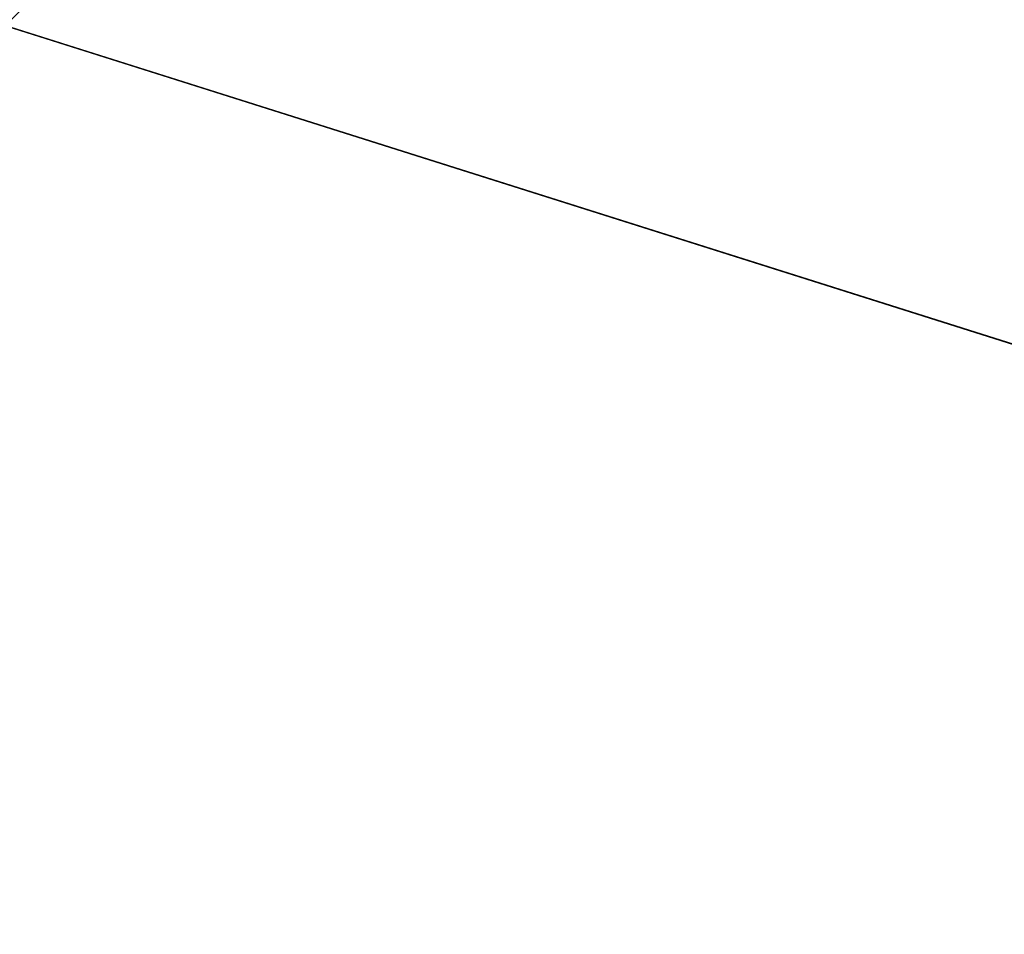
# Model space of a CAD drawing. Extents: x -250 to 250, y -832 to 754.
# Tile 328 of 656: x 2.746 to 3.047, y -638.288 to -638.007. Entities that reach past the tile are written whole.
import ezdxf

# ---------------------------------------------------------------- set-up
doc = ezdxf.new("R2010")
doc.units = 0
doc.header["$LTSCALE"] = 33.374815
for name, color, linetype in [('1175', 7, 'CONTINUOUS'), ('194', 7, 'CONTINUOUS'), ('290', 7, 'CONTINUOUS'), ('291', 7, 'CONTINUOUS'), ('293', 7, 'CONTINUOUS'), ('311', 7, 'CONTINUOUS'), ('3357', 7, 'CONTINUOUS')]:
    doc.layers.add(name, color=color, linetype=linetype)

msp = doc.modelspace()

# ---------------------------------------------------------------- linework, layer by layer
at = {"layer": '1175', "color": 7, "linetype": 'CONTINUOUS'}
for points in [[(5.29562, -638.8172, 68.65), (0, -637.14168, 68.65), (5.07643, -641.75628, 68.55), (5.29562, -638.8172, 68.65)], [(0, -637.14168, 68.65), (0, -638.36642, 68.62499), (5.07643, -641.75628, 68.55), (0, -637.14168, 68.65)]]:
    msp.add_3dface(points, dxfattribs=at)
at = {"layer": '194', "color": 7, "linetype": 'CONTINUOUS'}
for points in [[(210, -638, -11), (210, -645.77817, -7.77817), (-210, -638, -11), (210, -638, -11)], [(-210, -638, -11), (210, -645.77817, -7.77817), (-210, -645.77817, -7.77817), (-210, -638, -11)], [(210, -645.77817, 7.77817), (210, -638, 11), (-210, -645.77817, 7.77817), (210, -645.77817, 7.77817)], [(210, -638, 11), (-210, -638, 11), (-210, -645.77817, 7.77817), (210, -638, 11)]]:
    msp.add_3dface(points, dxfattribs=at)
at = {"layer": '290', "color": 7, "linetype": 'CONTINUOUS'}
msp.add_3dface([(6.00963, -637.55597, 68.65), (0, -637.14168, 68.65), (5.29562, -638.8172, 68.65), (6.00963, -637.55597, 68.65)], dxfattribs=at)
at = {"layer": '291', "color": 7, "linetype": 'CONTINUOUS'}
msp.add_3dface([(-6.76847, -639.28696, 15.65), (0, -636.5, 15.65), (6.50569, -639.06024, 15.65), (-6.76847, -639.28696, 15.65)], dxfattribs=at)
at = {"layer": '293', "color": 7, "linetype": 'CONTINUOUS'}
msp.add_3dface([(0, -635.5, 16.65), (4.08968, -636.37289, 27.05004), (9.82914, -641.19363, 16.65), (0, -635.5, 16.65)], dxfattribs=at)
at = {"layer": '311', "color": 7, "linetype": 'CONTINUOUS'}
for points in [[(0, -635.5, 16.65), (9.82914, -641.19363, 16.65), (0, -635.79289, 15.94289), (0, -635.5, 16.65)], [(9.82914, -641.19363, 16.65), (0, -636.5, 15.65), (0, -635.79289, 15.94289), (9.82914, -641.19363, 16.65)], [(6.50569, -639.06024, 15.65), (0, -636.5, 15.65), (9.82914, -641.19363, 16.65), (6.50569, -639.06024, 15.65)]]:
    msp.add_3dface(points, dxfattribs=at)
at = {"layer": '3357', "color": 7, "linetype": 'CONTINUOUS'}
for points in [[(2.99995, -637.75, 48.65), (0, -637.75, 51.65), (2.5, -638.25, 48.65), (2.99995, -637.75, 48.65)], [(2.99995, -637.75, 48.65), (2.5, -638.25, 48.65), (0, -638.25, 46.15), (2.99995, -637.75, 48.65)], [(2.99995, -637.75, 48.65), (0, -638.25, 46.15), (0, -637.89645, 46.00355), (2.99995, -637.75, 48.65)]]:
    msp.add_3dface(points, dxfattribs=at)

doc.saveas('drawing.dxf')
